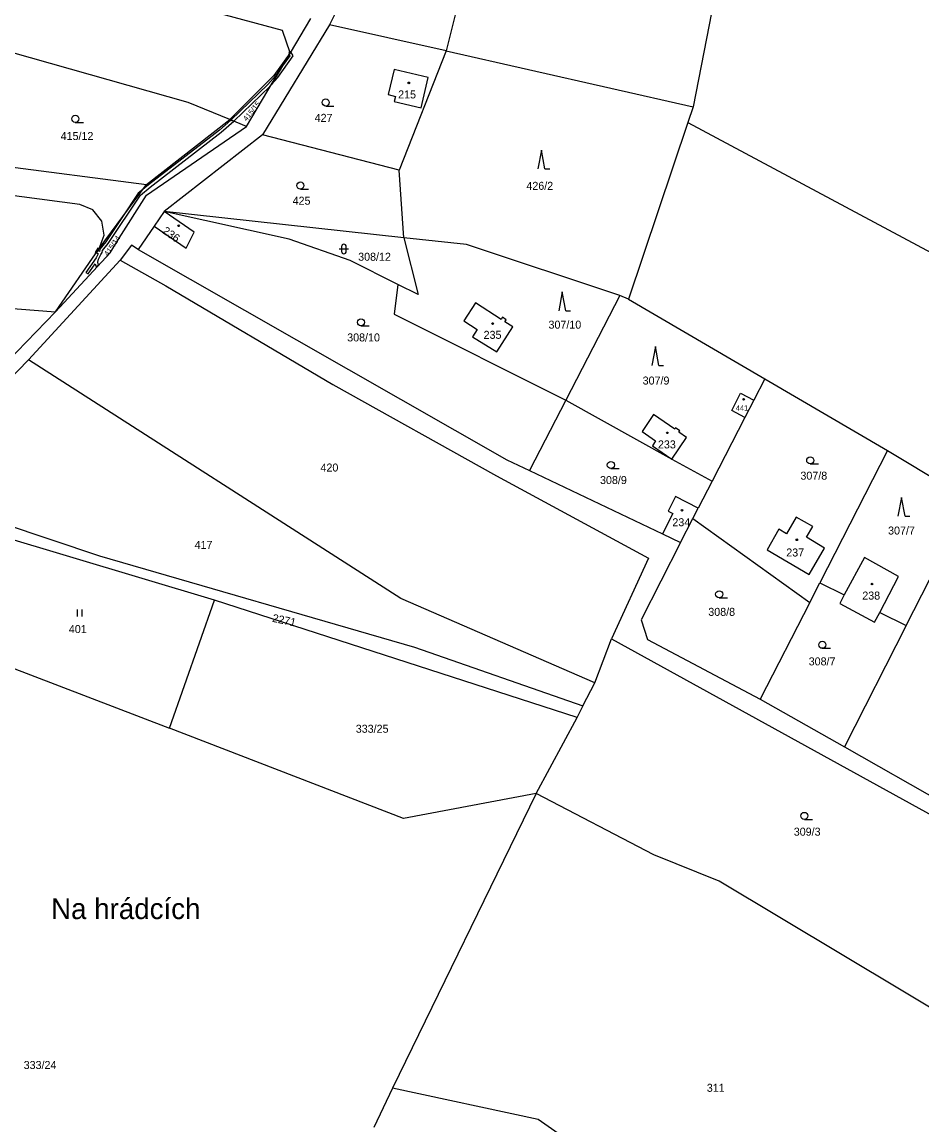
# Model space of a CAD drawing. Extents: x -725728 to -720881, y -1068679 to -1063504.
# Drawn here: x -722343.1 to -722152, y -1065252.6 to -1065018.4 of the extents above; entities that cross this region are included whole.
import ezdxf

# ---------------------------------------------------------------- set-up
doc = ezdxf.new("R2010")
doc.units = 0
for name, color, linetype in [('Hranice parcel', 7, 'Continuous'), ('Parcelní čísla', 7, 'Continuous'), ('Pop  PČ popisy', 7, 'Continuous'), ('Vnitřní kresba', 7, 'Continuous'), ('Věcná břemena k části', 7, 'Continuous'), ('Značky budov', 7, 'Continuous'), ('Značky kultur', 7, 'Continuous')]:
    doc.layers.add(name, color=color, linetype=linetype)

# ---------------------------------------------------------------- blocks, each defined once
blk = doc.blocks.new('4.02_3')
at = {"layer": 'Značky budov'}
blk.add_circle((-0.001, 0), 0.0175, dxfattribs=at)
blk = doc.blocks.new('4.02_4')
at = {"layer": 'Značky budov'}
blk.add_circle((-0.001, 0), 0.0175, dxfattribs=at)
blk = doc.blocks.new('3.08_1')
at = {"layer": 'Značky kultur'}
for p, q in [((0, 0.4), (-0.075, 0)), ((0.075, 0), (0, 0.4)), ((0.075, 0), (0.175, 0))]:
    blk.add_line(p, q, dxfattribs=at)
blk = doc.blocks.new('3.04_2')
at = {"layer": 'Značky kultur'}
blk.add_line((0.001, 0), (0.176, 0), dxfattribs=at)
blk.add_circle((0.001, 0.075), 0.075, dxfattribs=at)
blk = doc.blocks.new('3.04_3')
at = {"layer": 'Značky kultur'}
blk.add_line((0.001, 0), (0.176, 0), dxfattribs=at)
blk.add_circle((0.001, 0.075), 0.075, dxfattribs=at)
blk = doc.blocks.new('3.16_2')
at = {"layer": 'Značky kultur'}
for p, q in [((-0.1, 0.1), (0.1, 0.1)), ((-0.05, 0.15), (-0.05, 0.05)), ((0.05, 0.05), (0.05, 0.15))]:
    blk.add_line(p, q, dxfattribs=at)
for centre, start, end in [((0, 0.15), 0, 180), ((0, 0.05), 180, 359.9879)]:
    blk.add_arc(centre, 0.05, start, end, dxfattribs=at)
blk = doc.blocks.new('3.06_2')
at = {"layer": 'Značky kultur'}
for p, q in [((-0.051, 0), (-0.051, 0.15)), ((0.049, 0), (0.049, 0.15))]:
    blk.add_line(p, q, dxfattribs=at)

msp = doc.modelspace()

# ---------------------------------------------------------------- linework, layer by layer
at = {"layer": 'Hranice parcel'}
for p, q in [((-722264.76, -1064992.61), (-722277.81, -1065019)), ((-722246.28, -1064997.57), (-722253.05, -1065024.53)), ((-722277.81, -1065019), (-722292.04, -1065042.37)), ((-722281.85, -1065017.65), (-722286.16, -1065024.93)), ((-722253.05, -1065024.53), (-722277.81, -1065019)), ((-722295.41, -1065040.57), (-722286.16, -1065024.93)), ((-722253.05, -1065024.53), (-722263.02, -1065049.84)), ((-722253.05, -1065024.53), (-722200.56, -1065036.38)), ((-722200.56, -1065036.38), (-722201.7, -1065039.76)), ((-722316.7, -1065052.92), (-722299.01, -1065039.1)), ((-722295.41, -1065040.57), (-722299.01, -1065039.1)), ((-722201.7, -1065039.76), (-722214.32, -1065077.22)), ((-722292.04, -1065042.37), (-722312.92, -1065058.63)), ((-722263.02, -1065049.84), (-722292.04, -1065042.37)), ((-722354.48, -1065048.03), (-722316.7, -1065052.92)), ((-722262, -1065064.21), (-722263.02, -1065049.84)), ((-722326.7, -1065066.5), (-722316.7, -1065052.92)), ((-722312.92, -1065058.63), (-722315.07, -1065061.75)), ((-722262, -1065064.21), (-722312.92, -1065058.63)), ((-722315.07, -1065061.75), (-722318.47, -1065066.67)), ((-722336.02, -1065079.95), (-722326.7, -1065066.5)), ((-722341.74, -1065090.14), (-722322.24, -1065068.96)), ((-722216.13, -1065076.46), (-722227.61, -1065098.71)), ((-722214.32, -1065077.22), (-722216.13, -1065076.46)), ((-722214.32, -1065077.22), (-722185.39, -1065094.13)), ((-722336.02, -1065079.95), (-722358.84, -1065103.49)), ((-722185.39, -1065094.13), (-722187.72, -1065098.67)), ((-722185.39, -1065094.13), (-722159.35, -1065109.4)), ((-722227.61, -1065098.71), (-722235.33, -1065113.66)), ((-722187.72, -1065098.67), (-722189.61, -1065102.35)), ((-722189.61, -1065102.35), (-722196.58, -1065115.93)), ((-722159.35, -1065109.4), (-722173.72, -1065137.49)), ((-722159.35, -1065109.4), (-722141.77, -1065119.98)), ((-722235.33, -1065113.66), (-722207.13, -1065127.09)), ((-722196.58, -1065115.93), (-722199.51, -1065121.64)), ((-722302.24, -1065141.19), (-722368.91, -1065121.18)), ((-722200.64, -1065123.85), (-722199.51, -1065121.64)), ((-722203.25, -1065128.94), (-722200.64, -1065123.85)), ((-722200.64, -1065123.85), (-722175.84, -1065141.64)), ((-722207.13, -1065127.09), (-722203.25, -1065128.94)), ((-722175.84, -1065141.64), (-722173.72, -1065137.49)), ((-722173.72, -1065137.49), (-722168.5, -1065140.06)), ((-722155.34, -1065146.53), (-722150.4, -1065136.87)), ((-722311.81, -1065168.38), (-722302.24, -1065141.19)), ((-722225.25, -1065166.05), (-722302.24, -1065141.19)), ((-722175.84, -1065141.64), (-722186.34, -1065162.16)), ((-722160.98, -1065143.76), (-722155.34, -1065146.53)), ((-722155.34, -1065146.53), (-722168.49, -1065172.29)), ((-722221.49, -1065158.72), (-722217.93, -1065149.4)), ((-722223.99, -1065163.58), (-722221.49, -1065158.72)), ((-722186.34, -1065162.16), (-722168.49, -1065172.29)), ((-722233.96, -1065182.21), (-722225.25, -1065166.05)), ((-722233.96, -1065182.21), (-722264.41, -1065244.83)), ((-722264.41, -1065244.83), (-722268.37, -1065253.12))]:
    msp.add_line(p, q, dxfattribs=at)
for points in [[(-722185.63, -1064953.04), (-722193.88, -1065001.86), (-722200.56, -1065036.38)], [(-722299.01, -1065039.1), (-722307.85, -1065035.46), (-722345.57, -1065024.76), (-722351.2, -1065023.53)], [(-722286.16, -1065024.93), (-722289.65, -1065029.74), (-722299.01, -1065039.1)], [(-722256.84, -1065030.2), (-722264.08, -1065028.46), (-722265.37, -1065033.81), (-722263.81, -1065034.18), (-722264.07, -1065035.25), (-722258.38, -1065036.62), (-722256.84, -1065030.2)], [(-722201.7, -1065039.76), (-722140.87, -1065072.28), (-722130.8, -1065051.87), (-722093.23, -1065069.86), (-722088.53, -1065083.69), (-722080.88, -1065093.49), (-721992.67, -1065135.95)], [(-722336.02, -1065079.95), (-722324.42, -1065067.39), (-722322.48, -1065064.32), (-722316.69, -1065055.15), (-722295.41, -1065040.57)], [(-722326.7, -1065066.5), (-722325.66, -1065063.65), (-722326.14, -1065060.65), (-722328.04, -1065058.27), (-722330.85, -1065057.13), (-722406.91, -1065047.12)], [(-722315.07, -1065061.75), (-722308.26, -1065066.45), (-722306.58, -1065063.01), (-722312.92, -1065058.63)], [(-722263.29, -1065074.12), (-722273.41, -1065069.06), (-722286.37, -1065064.48), (-722312.92, -1065058.63)], [(-722318.47, -1065066.67), (-722319.89, -1065065.8), (-722322.24, -1065068.96)], [(-722262, -1065064.21), (-722258.96, -1065076.29), (-722263.29, -1065074.12)], [(-722216.13, -1065076.46), (-722248.76, -1065065.62), (-722262, -1065064.21)], [(-722318.47, -1065066.67), (-722240.18, -1065111.38), (-722235.33, -1065113.66)], [(-722322.24, -1065068.96), (-722312.58, -1065074.44), (-722277.08, -1065095.4), (-722242.37, -1065114.74), (-722210.11, -1065132.22), (-722217.93, -1065149.4)], [(-722410.44, -1065074.19), (-722352.38, -1065078.66), (-722336.02, -1065079.95)], [(-722263.29, -1065074.12), (-722264.07, -1065080.44), (-722227.61, -1065098.71)], [(-722240.27, -1065081.61), (-722241.09, -1065081.08), (-722241.39, -1065081.53), (-722246.84, -1065078), (-722249.31, -1065081.82), (-722246.47, -1065083.66), (-722247.47, -1065085.21), (-722242.31, -1065088.41), (-722238.92, -1065083.13), (-722240.56, -1065082.07), (-722240.27, -1065081.61)], [(-722367.87, -1065117.97), (-722367.37, -1065116.43), (-722341.74, -1065090.14)], [(-722221.49, -1065158.72), (-722262.67, -1065140.8), (-722341.74, -1065090.14)], [(-722227.61, -1065098.71), (-722205.12, -1065111.19), (-722196.58, -1065115.93)], [(-722189.61, -1065102.35), (-722192.41, -1065100.91), (-722190.57, -1065097.21), (-722187.72, -1065098.67)], [(-722208.56, -1065107.34), (-722209.26, -1065108.37), (-722205.12, -1065111.19), (-722202, -1065106.61), (-722203.62, -1065105.49), (-722203.42, -1065105.21), (-722204.31, -1065104.6), (-722204.5, -1065104.88), (-722208.99, -1065101.77), (-722211.43, -1065105.38), (-722208.56, -1065107.34)], [(-722367.87, -1065117.97), (-722326.63, -1065131.72), (-722259.77, -1065151.12), (-722223.99, -1065163.58)], [(-722199.51, -1065121.64), (-722204.33, -1065119.17), (-722205.91, -1065122.26), (-722204.92, -1065122.77), (-722207.13, -1065127.09)], [(-722178.72, -1065123.54), (-722180.76, -1065127.1), (-722182.37, -1065126.11), (-722184.86, -1065130.46), (-722175.98, -1065135.72), (-722172.67, -1065130.12), (-722176.53, -1065127.82), (-722175.21, -1065125.5), (-722178.72, -1065123.54)], [(-722203.25, -1065128.94), (-722211.63, -1065145.33), (-722210.28, -1065149.5), (-722186.34, -1065162.16)], [(-722371.95, -1065130.53), (-722352.6, -1065152.67), (-722311.81, -1065168.38)], [(-722160.98, -1065143.76), (-722157.01, -1065136.17), (-722164.2, -1065132.13), (-722168.5, -1065140.06)], [(-722168.5, -1065140.06), (-722169.47, -1065141.85), (-722162.08, -1065145.87), (-722160.98, -1065143.76)], [(-722217.93, -1065149.4), (-722149.2, -1065187.24), (-722127.22, -1065196.58)], [(-722225.25, -1065166.05), (-722224.04, -1065163.68), (-722223.99, -1065163.58)], [(-722233.96, -1065182.21), (-722262.07, -1065187.54), (-722311.81, -1065168.38)], [(-722168.49, -1065172.29), (-722147.29, -1065184.31), (-722131.01, -1065191.15)], [(-722129.95, -1065239.82), (-722195.07, -1065200.83), (-722208.94, -1065195.24), (-722233.96, -1065182.21)], [(-722196.91, -1065280.41), (-722215.81, -1065263.84), (-722233.52, -1065251.47), (-722264.41, -1065244.83)]]:
    msp.add_lwpolyline(points, dxfattribs=at)
at = {"layer": 'Vnitřní kresba'}
for p, q in [((-722287.82, -1065020.18), (-722325.94, -1065009.87)), ((-722286.16, -1065024.93), (-722287.82, -1065020.18))]:
    msp.add_line(p, q, dxfattribs=at)
at = {"layer": 'Věcná břemena k části'}
for points in [[(-722286.39, -1065025.31), (-722286.26, -1065025.55), (-722287.81, -1065027.71), (-722290.13, -1065031.65), (-722288.81, -1065030.17), (-722285.56, -1065025.59), (-722286.02, -1065024.7), (-722286.08, -1065024.8), (-722286.16, -1065024.93)], [(-722286.3, -1065024.67), (-722286.48, -1065024.97), (-722286.28, -1065025.09), (-722286.39, -1065025.31), (-722286.16, -1065024.93), (-722286.08, -1065024.8)], [(-722298.77, -1065039.2), (-722298.16, -1065039.45), (-722290.51, -1065032.07), (-722290.13, -1065031.65), (-722287.81, -1065027.71), (-722289.29, -1065029.79), (-722290.93, -1065031.65)], [(-722326.34, -1065067.74), (-722326.06, -1065067.37), (-722325.99, -1065066.9), (-722324.82, -1065065.45), (-722317.96, -1065055.15), (-722315.87, -1065053.44), (-722300.83, -1065041.79), (-722298.16, -1065039.45), (-722298.77, -1065039.2), (-722301.21, -1065041.33), (-722316.23, -1065052.96), (-722317.48, -1065053.99), (-722318.42, -1065054.75), (-722321.91, -1065060), (-722325.3, -1065065.09), (-722326.57, -1065066.64), (-722326.64, -1065067.1), (-722326.92, -1065066.81), (-722327.26, -1065067.31), (-722326.96, -1065067.63), (-722327.4, -1065068.46), (-722329.54, -1065071.55), (-722329.04, -1065071.89), (-722327.55, -1065069.74), (-722327.3, -1065070.51), (-722326.84, -1065070.01), (-722327.03, -1065069.4), (-722326.87, -1065068.75)], [(-722327.6, -1065067.31), (-722327.37, -1065067.46), (-722327.26, -1065067.31), (-722326.92, -1065066.81), (-722326.7, -1065066.5), (-722327, -1065066.4)]]:
    msp.add_lwpolyline(points, close=True, dxfattribs=at)

# ---------------------------------------------------------------- block references
at = {"layer": 'Značky budov', "xscale": 10, "yscale": 10}
for name, p in [('4.02_3', (-722260.96, -1065031.32)), ('4.02_4', (-722309.83, -1065061.66)), ('4.02_4', (-722243.17, -1065082.42)), ('4.02_3', (-722189.86, -1065098.5)), ('4.02_4', (-722206.06, -1065105.63)), ('4.02_3', (-722202.97, -1065122.06)), ('4.02_3', (-722178.57, -1065128.34)), ('4.02_3', (-722162.6, -1065137.74))]:
    msp.add_blockref(name, p, dxfattribs=at)
at = {"layer": 'Značky kultur', "xscale": 10, "yscale": 10}
for name, p in [('3.04_2', (-722278.63, -1065036.23)), ('3.04_2', (-722331.8, -1065039.7)), ('3.08_1', (-722232.81, -1065049.59)), ('3.04_2', (-722284.01, -1065053.86)), ('3.16_2', (-722274.76, -1065067.59)), ('3.08_1', (-722228.38, -1065079.72)), ('3.04_3', (-722271.14, -1065082.91)), ('3.08_1', (-722208.61, -1065091.33)), ('3.04_2', (-722218.08, -1065113.22)), ('3.04_2', (-722175.75, -1065112.23)), ('3.08_1', (-722156.35, -1065123.33)), ('3.04_3', (-722195.08, -1065140.66)), ('3.06_2', (-722330.83, -1065144.65)), ('3.04_3', (-722173.18, -1065151.39)), ('3.04_2', (-722176.99, -1065187.73))]:
    msp.add_blockref(name, p, dxfattribs=at)

# ---------------------------------------------------------------- texts
at = {"layer": 'Parcelní čísla'}
for s, height, p in [('215', 1.7, (-722263.24, -1065034.62)), ('427', 1.7, (-722280.97, -1065039.59)), ('415/12', 1.7, (-722334.91, -1065043.45)), ('426/2', 1.7, (-722236.01, -1065054.03)), ('425', 1.7, (-722285.65, -1065057.19)), ('308/12', 1.7, (-722271.73, -1065069.09)), ('307/10', 1.7, (-722231.31, -1065083.51)), ('308/10', 1.7, (-722274.06, -1065086.22)), ('235', 1.7, (-722245.09, -1065085.67)), ('307/9', 1.7, (-722211.32, -1065095.38)), ('441', 1.14, (-722191.53, -1065100.92)), ('233', 1.7, (-722208.07, -1065108.94)), ('420', 1.7, (-722279.73, -1065113.85)), ('308/9', 1.7, (-722220.37, -1065116.51)), ('307/8', 1.7, (-722177.82, -1065115.58)), ('234', 1.7, (-722205.01, -1065125.47)), ('307/7', 1.7, (-722159.2, -1065127.23)), ('417', 1.7, (-722306.47, -1065130.29)), ('237', 1.7, (-722180.82, -1065131.89)), ('238', 1.7, (-722164.68, -1065141.04)), ('308/8', 1.7, (-722197.38, -1065144.5)), ('401', 1.7, (-722333.17, -1065148.15)), ('308/7', 1.7, (-722176.06, -1065155.02)), ('333/25', 1.7, (-722272.24, -1065169.32)), ('309/3', 1.7, (-722179.23, -1065191.18)), ('333/24', 1.7, (-722342.76, -1065240.73)), ('311', 1.7, (-722197.7, -1065245.57))]:
    msp.add_text(s, height=height, dxfattribs=at).set_placement(p)
for s, height, rotation, p in [('415/15', 1.14, 51, (-722295.41, -1065039.55)), ('236', 1.7, 325, (-722313.46, -1065063.1)), ('415/14', 1.14, 56, (-722324.85, -1065068.22)), ('2271', 1.7, 348, (-722290.08, -1065145.73))]:
    msp.add_text(s, height=height, rotation=rotation, dxfattribs=at).set_placement(p)
at = {"layer": 'Pop  PČ popisy'}
msp.add_text('Na hrádcích', height=4.4, dxfattribs=at).set_placement((-722336.94, -1065208.89))

doc.saveas('drawing.dxf')
